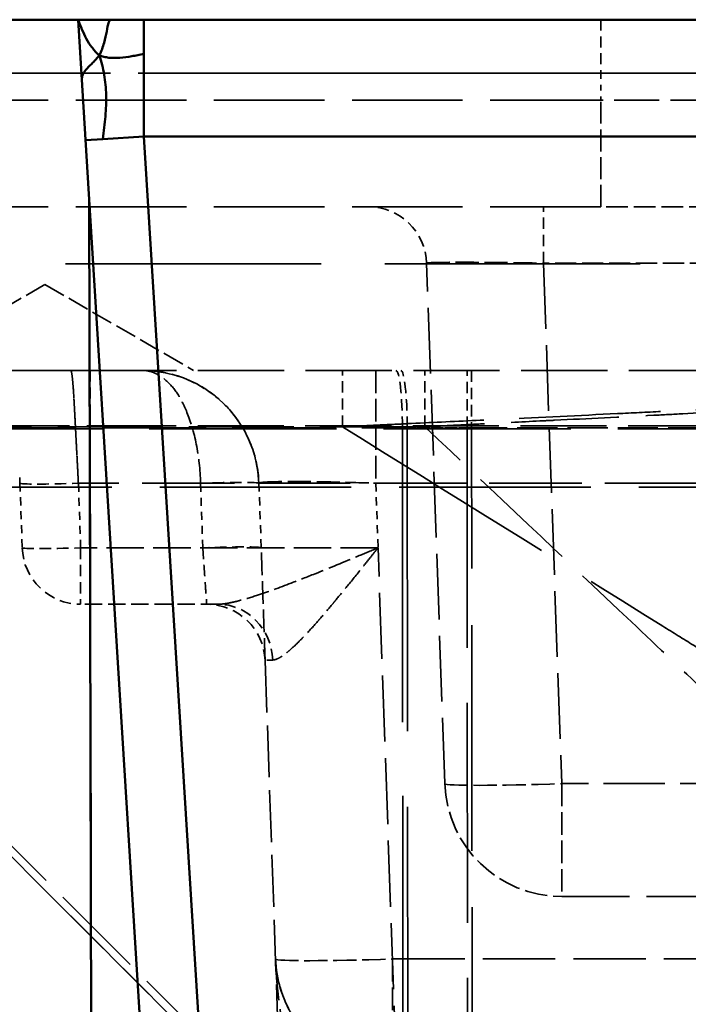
# Model space of a CAD drawing. Header units: millimetres. Extents: x 3278 to 6066, y 2420 to 4375.
# Tile 331 of 656: x 3542 to 3554, y 3023 to 3040. Entities that reach past the tile are written whole.
import ezdxf

# ---------------------------------------------------------------- set-up
doc = ezdxf.new("R2010")
doc.units = ezdxf.units.MM
doc.linetypes.add('DASHED', pattern=[0.2067, 0.1654, -0.0413])
for name, color, linetype, lineweight in [('Sichtbare Kanten(DIN)', 7, 'Continuous', 50), ('Sichtbare tangentiale Kanten(DIN)', 7, 'Continuous', 50), ('Verdeckte Kanten(DIN)', 7, 'DASHED', 35), ('Verdeckte tangentiale Kanten(DIN)', 7, 'DASHED', 35)]:
    doc.layers.add(name, color=color, linetype=linetype, lineweight=lineweight)

msp = doc.modelspace()

# ---------------------------------------------------------------- linework, layer by layer
at = {"layer": 'Sichtbare Kanten(DIN)'}
for p, q in [((3543.4, 3039.781), (3541.583, 3039.781)), ((3543.59, 3036.706), (3543.4, 3039.781)), ((3543.962, 3039.781), (3543.4, 3039.781)), ((3544.525, 3039.781), (3543.962, 3039.781)), ((3555.14, 3039.781), (3544.525, 3039.781)), ((3544.842, 3016.472), (3543.59, 3036.706))]:
    msp.add_line(p, q, dxfattribs=at)
for points, knots in [([(3543.762, 3039.171), (3543.744, 3039.148), (3543.725, 3039.127), (3543.707, 3039.107), (3543.689, 3039.086), (3543.67, 3039.067), (3543.653, 3039.049)], [0, 0, 0, 0, 0.1249943, 0.1249943, 0.1249943, 0.2512467, 0.2512467, 0.2512467, 0.2512467]), ([(3543.653, 3039.049), (3543.618, 3039.013), (3543.584, 3038.98), (3543.555, 3038.948), (3543.526, 3038.915), (3543.502, 3038.885), (3543.486, 3038.853), (3543.478, 3038.837), (3543.472, 3038.82), (3543.468, 3038.803), (3543.464, 3038.786), (3543.462, 3038.769), (3543.463, 3038.75)], [0.2512467, 0.2512467, 0.2512467, 0.2512467, 0.5011696, 0.5011696, 0.5011696, 0.751578, 0.751578, 0.751578, 0.876082, 0.876082, 0.876082, 1, 1, 1, 1])]:
    msp.add_open_spline(points, degree=3, knots=knots, dxfattribs=at)
at = {"layer": 'Sichtbare tangentiale Kanten(DIN)'}
for p, q in [((3544.525, 3039.781), (3544.525, 3039.196)), ((3544.525, 3039.196), (3544.525, 3037.781)), ((3543.527, 3037.72), (3543.82, 3037.738)), ((3543.82, 3037.738), (3544.525, 3037.781)), ((3544.525, 3037.781), (3555.14, 3037.781)), ((3545.516, 3021.781), (3544.525, 3037.781)), ((3544.569, 2606.781), (3543.59, 3036.706))]:
    msp.add_line(p, q, dxfattribs=at)
for points, knots in [([(3543.762, 3039.171), (3543.737, 3039.193), (3543.714, 3039.216), (3543.693, 3039.239), (3543.672, 3039.262), (3543.653, 3039.286), (3543.635, 3039.31), (3543.598, 3039.357), (3543.568, 3039.406), (3543.54, 3039.457), (3543.513, 3039.508), (3543.489, 3039.56), (3543.466, 3039.614), (3543.455, 3039.641), (3543.444, 3039.668), (3543.432, 3039.696), (3543.422, 3039.724), (3543.411, 3039.753), (3543.4, 3039.781)], [0, 0, 0, 0, 0.124209, 0.124209, 0.124209, 0.249288, 0.249288, 0.249288, 0.500583, 0.500583, 0.500583, 0.751487, 0.751487, 0.751487, 0.876162, 0.876162, 0.876162, 1, 1, 1, 1]), ([(3543.962, 3039.781), (3543.953, 3039.781), (3543.945, 3039.776), (3543.938, 3039.767), (3543.931, 3039.757), (3543.925, 3039.743), (3543.92, 3039.726), (3543.908, 3039.69), (3543.899, 3039.64), (3543.888, 3039.582), (3543.877, 3039.523), (3543.864, 3039.456), (3543.844, 3039.385), (3543.834, 3039.35), (3543.823, 3039.315), (3543.809, 3039.278), (3543.796, 3039.243), (3543.78, 3039.206), (3543.762, 3039.171)], [0, 0, 0, 0, 0.123298, 0.123298, 0.123298, 0.24666, 0.24666, 0.24666, 0.496089, 0.496089, 0.496089, 0.748912, 0.748912, 0.748912, 0.875164, 0.875164, 0.875164, 1, 1, 1, 1]), ([(3544.525, 3039.196), (3544.49, 3039.188), (3544.455, 3039.181), (3544.42, 3039.175), (3544.385, 3039.168), (3544.351, 3039.162), (3544.316, 3039.156), (3544.247, 3039.144), (3544.18, 3039.135), (3544.114, 3039.13), (3544.049, 3039.126), (3543.986, 3039.125), (3543.926, 3039.131), (3543.897, 3039.135), (3543.868, 3039.139), (3543.841, 3039.146), (3543.813, 3039.152), (3543.786, 3039.161), (3543.762, 3039.171)], [0, 0, 0, 0, 0.127535, 0.127535, 0.127535, 0.255328, 0.255328, 0.255328, 0.509553, 0.509553, 0.509553, 0.755499, 0.755499, 0.755499, 0.876388, 0.876388, 0.876388, 1, 1, 1, 1]), ([(3543.82, 3037.738), (3543.83, 3037.805), (3543.839, 3037.871), (3543.847, 3037.935), (3543.855, 3038), (3543.861, 3038.064), (3543.866, 3038.127), (3543.877, 3038.252), (3543.881, 3038.374), (3543.878, 3038.493), (3543.875, 3038.611), (3543.865, 3038.727), (3543.846, 3038.84), (3543.837, 3038.896), (3543.825, 3038.952), (3543.811, 3039.007), (3543.797, 3039.063), (3543.78, 3039.117), (3543.762, 3039.171)], [0, 0, 0, 0, 0.125025, 0.125025, 0.125025, 0.250448, 0.250448, 0.250448, 0.501599, 0.501599, 0.501599, 0.751494, 0.751494, 0.751494, 0.875804, 0.875804, 0.875804, 1, 1, 1, 1])]:
    msp.add_open_spline(points, degree=3, knots=knots, dxfattribs=at)
msp.add_open_spline([(3543.495, 3038.868), (3543.495, 3038.868), (3543.495, 3038.868), (3543.495, 3038.868)], degree=3, dxfattribs=at)
at = {"layer": 'Verdeckte Kanten(DIN)', "ltscale": 11.42808}
msp.add_line((3552.338, 3036.581), (3537.338, 3036.581), dxfattribs=at)
at = {"layer": 'Verdeckte Kanten(DIN)', "ltscale": 6.792468}
msp.add_line((3549.672, 3026.712), (3549.361, 3035.616), dxfattribs=at)
at = {"layer": 'Verdeckte Kanten(DIN)', "ltscale": 2.237517}
for q in [(3540.289, 3033.781), (3545.376, 3033.781)]:
    msp.add_line((3542.833, 3035.25), q, dxfattribs=at)
at = {"layer": 'Verdeckte Kanten(DIN)', "ltscale": 8.917628}
msp.add_line((3543.605, 3033.781), (3555.31, 3033.781), dxfattribs=at)
at = {"layer": 'Verdeckte Kanten(DIN)', "ltscale": 1.183359}
for p, q in [((3550.052, 3032.799), (3550.052, 3033.781)), ((3550.13, 3033.781), (3550.13, 3032.799))]:
    msp.add_line(p, q, dxfattribs=at)
at = {"layer": 'Verdeckte Kanten(DIN)', "ltscale": 0.842572}
for p, q in [((3542.405, 3031.851), (3542.444, 3030.746)), ((3546.492, 3031.851), (3546.531, 3030.746))]:
    msp.add_line(p, q, dxfattribs=at)
at = {"layer": 'Verdeckte Kanten(DIN)', "ltscale": 19.819839}
msp.add_line((3536.601, 3031.781), (3557.085, 3031.781), dxfattribs=at)
at = {"layer": 'Verdeckte Kanten(DIN)', "ltscale": 1.791817}
msp.add_line((3545.795, 3029.781), (3543.443, 3029.781), dxfattribs=at)
at = {"layer": 'Verdeckte Kanten(DIN)', "ltscale": 5.366172}
msp.add_line((3546.598, 3028.816), (3546.844, 3021.781), dxfattribs=at)
at = {"layer": 'Verdeckte Kanten(DIN)', "ltscale": 7.019892}
msp.add_line((3551.671, 3024.781), (3560.885, 3024.781), dxfattribs=at)
at = {"layer": 'Verdeckte Kanten(DIN)', "ltscale": 1.170062}
for centre, start, end in [((3548.361, 3035.581), 2, 90), ((3543.443, 3030.781), 182, 270), ((3545.599, 3028.781), 2, 90)]:
    msp.add_arc(centre, 1, start, end, dxfattribs=at)
at = {"layer": 'Verdeckte Kanten(DIN)', "ltscale": 2.340223}
for centre, start, end in [((3544.494, 3031.781), 2, 90), ((3551.671, 3026.781), 182, 270), ((3548.775, 3023.781), 182, 270)]:
    msp.add_arc(centre, 2, start, end, dxfattribs=at)
at = {"layer": 'Verdeckte Kanten(DIN)', "ltscale": 1.183359}
for centre, ratio in [((3548.836, 3032.781), 0.110612), ((3548.919, 3032.781), 0.110166)]:
    msp.add_ellipse(centre, major_axis=(0, 1), ratio=ratio, start_param=4.729842, end_param=6.283185, dxfattribs=at)
at = {"layer": 'Verdeckte Kanten(DIN)', "ltscale": 2.258399}
msp.add_open_spline([(3554.225, 3036.581), (3554.225, 3036.581), (3554.225, 3036.581), (3554.225, 3036.581), (3554.225, 3036.581), (3554.224, 3036.581), (3554.223, 3036.581), (3554.222, 3036.581), (3554.22, 3036.581), (3554.217, 3036.581), (3554.211, 3036.581), (3554.202, 3036.581), (3554.19, 3036.581), (3554.165, 3036.581), (3554.129, 3036.581), (3554.081, 3036.581), (3553.987, 3036.581), (3553.848, 3036.581), (3553.673, 3036.581), (3553.654, 3036.581), (3553.634, 3036.581), (3553.614, 3036.581), (3553.451, 3036.581), (3553.26, 3036.581), (3553.056, 3036.581), (3552.941, 3036.581), (3552.822, 3036.581), (3552.701, 3036.581), (3552.641, 3036.581), (3552.58, 3036.581), (3552.52, 3036.581), (3552.489, 3036.581), (3552.459, 3036.581), (3552.429, 3036.581), (3552.398, 3036.581), (3552.368, 3036.581), (3552.338, 3036.581)], degree=3, knots=[0, 0, 0, 0, 0.046315, 0.046315, 0.046315, 0.092637, 0.092637, 0.092637, 0.185301, 0.185301, 0.185301, 0.370695, 0.370695, 0.370695, 0.741487, 0.741487, 0.741487, 1.481154, 1.481154, 1.481154, 1.562615, 1.562615, 1.562615, 2.220816, 2.220816, 2.220816, 2.591495, 2.591495, 2.591495, 2.776897, 2.776897, 2.776897, 2.86959, 2.86959, 2.86959, 2.962266, 2.962266, 2.962266, 2.962266], dxfattribs=at)
at = {"layer": 'Verdeckte Kanten(DIN)', "ltscale": 8.38159}
msp.add_open_spline([(3543.605, 3033.781), (3543.081, 3033.781), (3542.558, 3033.781), (3542.048, 3033.781), (3541.665, 3033.781), (3541.289, 3033.781), (3540.926, 3033.781), (3540.805, 3033.781), (3540.686, 3033.781), (3540.568, 3033.781), (3540.096, 3033.781), (3539.65, 3033.781), (3539.241, 3033.781), (3539.036, 3033.781), (3538.841, 3033.781), (3538.656, 3033.781), (3538.471, 3033.781), (3538.296, 3033.781), (3538.133, 3033.781), (3537.806, 3033.781), (3537.526, 3033.781), (3537.299, 3033.781), (3537.242, 3033.781), (3537.189, 3033.781), (3537.139, 3033.781), (3536.988, 3033.781), (3536.869, 3033.781), (3536.782, 3033.781), (3536.666, 3033.781), (3536.606, 3033.781), (3536.606, 3033.781)], degree=3, knots=[-22.303433, -22.303433, -22.303433, -22.303433, -20.732145, -20.732145, -20.732145, -19.553729, -19.553729, -19.553729, -19.160857, -19.160857, -19.160857, -17.589569, -17.589569, -17.589569, -16.803928, -16.803928, -16.803928, -16.018281, -16.018281, -16.018281, -14.446993, -14.446993, -14.446993, -14.054121, -14.054121, -14.054121, -12.875705, -12.875705, -12.875705, -11.304417, -11.304417, -11.304417, -11.304417], dxfattribs=at)
at = {"layer": 'Verdeckte Kanten(DIN)', "ltscale": 2.48357}
msp.add_open_spline([(3544.494, 3033.781), (3544.768, 3033.781), (3545.176, 3033.699), (3545.688, 3033.407), (3546.065, 3033.06), (3546.385, 3032.539), (3546.484, 3032.084), (3546.492, 3031.851)], degree=3, knots=[0, 0, 0, 0, 1.013588, 1.520383, 2.027177, 2.643112, 3.259048, 3.259048, 3.259048, 3.259048], dxfattribs=at)
at = {"layer": 'Verdeckte Kanten(DIN)', "ltscale": 0.103826}
msp.add_open_spline([(3542.405, 3031.851), (3542.403, 3031.897), (3542.402, 3031.942), (3542.4, 3031.987)], degree=3, dxfattribs=at)
at = {"layer": 'Verdeckte Kanten(DIN)', "ltscale": 2.340598}
msp.add_open_spline([(3546.598, 3028.816), (3546.598, 3028.816), (3546.597, 3028.866), (3546.593, 3028.962), (3546.59, 3029.058), (3546.585, 3029.2), (3546.579, 3029.378), (3546.573, 3029.556), (3546.565, 3029.769), (3546.557, 3030.003), (3546.549, 3030.236), (3546.54, 3030.491), (3546.531, 3030.746)], degree=3, knots=[-6.282885, -6.282885, -6.282885, -6.282885, -5.515128, -5.515128, -5.515128, -4.74708, -4.74708, -4.74708, -3.978991, -3.978991, -3.978991, -3.211252, -3.211252, -3.211252, -3.211252], dxfattribs=at)
at = {"layer": 'Verdeckte Kanten(DIN)', "ltscale": 3.877547}
msp.add_open_spline([(3546.777, 3023.712), (3546.787, 3023.413), (3546.912, 3022.924), (3547.305, 3022.392), (3547.655, 3022.113), (3547.974, 3021.938), (3548.334, 3021.815), (3548.628, 3021.781), (3548.775, 3021.781)], degree=3, knots=[0, 0, 0, 0, 1.708454, 2.816497, 3.445222, 3.871791, 4.482411, 5.088116, 5.088116, 5.088116, 5.088116], dxfattribs=at)
at = {"layer": 'Verdeckte tangentiale Kanten(DIN)', "ltscale": 1.13017}
msp.add_line((3552.338, 3039.781), (3552.338, 3038.868), dxfattribs=at)
at = {"layer": 'Verdeckte tangentiale Kanten(DIN)', "ltscale": 11.42808}
for p, q in [((3537.338, 3038.868), (3552.338, 3038.868)), ((3552.338, 3038.407), (3537.338, 3038.407))]:
    msp.add_line(p, q, dxfattribs=at)
at = {"layer": 'Verdeckte tangentiale Kanten(DIN)', "ltscale": 0.352825}
msp.add_line((3552.338, 3038.868), (3552.338, 3038.407), dxfattribs=at)
at = {"layer": 'Verdeckte tangentiale Kanten(DIN)', "ltscale": 2.260439}
msp.add_line((3552.338, 3036.581), (3552.338, 3038.407), dxfattribs=at)
at = {"layer": 'Verdeckte tangentiale Kanten(DIN)', "ltscale": 1.170062}
for p, q in [((3551.36, 3035.616), (3551.36, 3036.581)), ((3547.923, 3032.816), (3547.923, 3033.781)), ((3549.331, 3032.816), (3549.331, 3033.781)), ((3543.443, 3030.746), (3543.443, 3029.781))]:
    msp.add_line(p, q, dxfattribs=at)
at = {"layer": 'Verdeckte tangentiale Kanten(DIN)', "ltscale": 26.421982}
msp.add_line((3607.63, 3035.607), (3530.203, 3035.607), dxfattribs=at)
at = {"layer": 'Verdeckte tangentiale Kanten(DIN)', "ltscale": 6.792468}
msp.add_line((3551.36, 3035.616), (3551.671, 3026.712), dxfattribs=at)
at = {"layer": 'Verdeckte tangentiale Kanten(DIN)', "ltscale": 2.183024}
msp.add_line((3554.225, 3035.616), (3551.36, 3035.616), dxfattribs=at)
at = {"layer": 'Verdeckte tangentiale Kanten(DIN)', "ltscale": 2.340223}
for p, q in [((3548.491, 3033.781), (3548.491, 3031.851)), ((3551.671, 3026.712), (3551.671, 3024.781)), ((3548.775, 3023.712), (3548.775, 3021.781))]:
    msp.add_line(p, q, dxfattribs=at)
at = {"layer": 'Verdeckte tangentiale Kanten(DIN)', "ltscale": 11.42837}
msp.add_line((3534.922, 3032.799), (3545.505, 3022.215), dxfattribs=at)
at = {"layer": 'Verdeckte tangentiale Kanten(DIN)', "ltscale": 10.750847}
msp.add_line((3534.922, 3032.799), (3548.946, 3032.799), dxfattribs=at)
at = {"layer": 'Verdeckte tangentiale Kanten(DIN)', "ltscale": 11.428128}
msp.add_line((3545.506, 3022.215), (3534.923, 3032.799), dxfattribs=at)
at = {"layer": 'Verdeckte tangentiale Kanten(DIN)', "ltscale": 10.849232}
msp.add_line((3549.331, 3032.816), (3535.091, 3032.816), dxfattribs=at)
at = {"layer": 'Verdeckte tangentiale Kanten(DIN)', "ltscale": 19.390284}
msp.add_line((3536.599, 3032.781), (3556.639, 3032.781), dxfattribs=at)
at = {"layer": 'Verdeckte tangentiale Kanten(DIN)', "ltscale": 7.709019}
msp.add_line((3543.628, 3022.729), (3543.605, 3032.834), dxfattribs=at)
at = {"layer": 'Verdeckte tangentiale Kanten(DIN)', "ltscale": 8.903049}
msp.add_line((3543.605, 3032.834), (3555.291, 3032.834), dxfattribs=at)
at = {"layer": 'Verdeckte tangentiale Kanten(DIN)', "ltscale": 0.063295}
msp.add_line((3548.946, 3032.799), (3549.029, 3032.799), dxfattribs=at)
at = {"layer": 'Verdeckte tangentiale Kanten(DIN)', "ltscale": 30.45537}
msp.add_line((3548.946, 3032.799), (3548.977, 3001.328), dxfattribs=at)
at = {"layer": 'Verdeckte tangentiale Kanten(DIN)', "ltscale": 31.369001}
msp.add_line((3549.029, 3032.799), (3549.06, 3000.384), dxfattribs=at)
at = {"layer": 'Verdeckte tangentiale Kanten(DIN)', "ltscale": 0.840386}
msp.add_line((3550.13, 3032.799), (3549.029, 3032.799), dxfattribs=at)
at = {"layer": 'Verdeckte tangentiale Kanten(DIN)', "ltscale": 22.764923}
msp.add_line((3550.052, 3032.799), (3550.086, 2997.513), dxfattribs=at)
at = {"layer": 'Verdeckte tangentiale Kanten(DIN)', "ltscale": 4.157859}
msp.add_line((3550.052, 3032.799), (3555.51, 3032.799), dxfattribs=at)
at = {"layer": 'Verdeckte tangentiale Kanten(DIN)', "ltscale": 23.364075}
msp.add_line((3550.165, 2996.584), (3550.13, 3032.799), dxfattribs=at)
at = {"layer": 'Verdeckte tangentiale Kanten(DIN)', "ltscale": 0.842572}
for p, q in [((3543.443, 3030.746), (3543.404, 3031.851)), ((3545.532, 3030.746), (3545.493, 3031.851)), ((3548.491, 3031.851), (3548.53, 3030.746))]:
    msp.add_line(p, q, dxfattribs=at)
at = {"layer": 'Verdeckte tangentiale Kanten(DIN)', "ltscale": 9.575826}
msp.add_line((3555.973, 3031.851), (3543.404, 3031.851), dxfattribs=at)
at = {"layer": 'Verdeckte tangentiale Kanten(DIN)', "ltscale": 9.834078}
msp.add_line((3545.727, 3022.18), (3536.602, 3031.305), dxfattribs=at)
at = {"layer": 'Verdeckte tangentiale Kanten(DIN)', "ltscale": 3.875343}
msp.add_line((3548.53, 3030.746), (3543.443, 3030.746), dxfattribs=at)
at = {"layer": 'Verdeckte tangentiale Kanten(DIN)', "ltscale": 6.838543}
msp.add_line((3548.843, 3021.781), (3548.53, 3030.746), dxfattribs=at)
at = {"layer": 'Verdeckte tangentiale Kanten(DIN)', "ltscale": 6.321681}
msp.add_line((3559.968, 3026.712), (3551.671, 3026.712), dxfattribs=at)
at = {"layer": 'Verdeckte tangentiale Kanten(DIN)', "ltscale": 7.489446}
msp.add_line((3548.775, 3023.712), (3558.606, 3023.712), dxfattribs=at)
at = {"layer": 'Verdeckte tangentiale Kanten(DIN)', "ltscale": 1.170062}
msp.add_ellipse((3551.36, 3035.581), major_axis=(0, 1), ratio=0.00001, start_param=4.747294, end_param=6.283182, dxfattribs=at)
at = {"layer": 'Verdeckte tangentiale Kanten(DIN)', "ltscale": 1.156764}
msp.add_ellipse((3543.605, 3032.781), major_axis=(0, 1), ratio=0.00001, start_param=0.000001, end_param=1.518436, dxfattribs=at)
at = {"layer": 'Verdeckte tangentiale Kanten(DIN)', "ltscale": 0.844232}
msp.add_ellipse((3550.052, 3032.973), major_axis=(10, 0.01), ratio=0.017452, start_param=4.60155, end_param=4.712372, dxfattribs=at)
at = {"layer": 'Verdeckte tangentiale Kanten(DIN)', "ltscale": 1.195728}
for centre, major_axis in [((3543.404, 3031.886), (-0.999, -0.035)), ((3545.493, 3031.816), (0.999, 0.035)), ((3543.443, 3030.781), (-0.999, -0.035)), ((3545.532, 3030.712), (0.999, 0.035))]:
    msp.add_ellipse(centre, major_axis=major_axis, ratio=0.034878, start_param=0, end_param=1.569578, dxfattribs=at)
at = {"layer": 'Verdeckte tangentiale Kanten(DIN)', "ltscale": 1.162352}
msp.add_ellipse((3545.795, 3028.781), major_axis=(0, 1), ratio=0.934636, start_param=4.757415, end_param=6.283185, dxfattribs=at)
at = {"layer": 'Verdeckte tangentiale Kanten(DIN)', "ltscale": 0.554126}
msp.add_ellipse((3548.11, 3028.791), major_axis=(1.512, -0.025), ratio=0.019907, start_param=2.723635, end_param=3.14262, dxfattribs=at)
at = {"layer": 'Verdeckte tangentiale Kanten(DIN)', "ltscale": 2.391557}
for centre in [(3551.671, 3026.781), (3548.775, 3023.781)]:
    msp.add_ellipse(centre, major_axis=(-1.999, -0.07), ratio=0.034878, start_param=0, end_param=1.569578, dxfattribs=at)
at = {"layer": 'Verdeckte tangentiale Kanten(DIN)', "ltscale": 26.83276}
msp.add_open_spline([(3543.495, 3038.868), (3543.024, 3038.868), (3542.569, 3038.868), (3542.129, 3038.868), (3541.641, 3038.868), (3541.172, 3038.868), (3540.723, 3038.868), (3540.124, 3038.868), (3539.56, 3038.868), (3539.032, 3038.868), (3538.109, 3038.868), (3537.295, 3038.869), (3536.594, 3038.869), (3536.094, 3038.869), (3535.652, 3038.868), (3535.268, 3038.868), (3535.115, 3038.868), (3534.97, 3038.868), (3534.836, 3038.868), (3534.658, 3038.868), (3534.496, 3038.868), (3534.352, 3038.868)], degree=3, knots=[0.6634265, 0.6634265, 0.6634265, 0.6634265, 0.687543, 0.687543, 0.687543, 0.7143297, 0.7143297, 0.7143297, 0.75004, 0.75004, 0.75004, 0.8125097, 0.8125097, 0.8125097, 0.8571094, 0.8571094, 0.8571094, 0.8749462, 0.8749462, 0.8749462, 0.8985566, 0.8985566, 0.8985566, 0.8985566], dxfattribs=at)
at = {"layer": 'Verdeckte tangentiale Kanten(DIN)', "ltscale": 20.177792}
msp.add_open_spline([(3556.171, 3038.869), (3555.796, 3038.869), (3555.425, 3038.869), (3555.057, 3038.869), (3553.343, 3038.868), (3551.715, 3038.868), (3550.179, 3038.868), (3549.96, 3038.868), (3549.742, 3038.868), (3549.527, 3038.868), (3548.233, 3038.868), (3547.009, 3038.868), (3545.857, 3038.868), (3545.031, 3038.868), (3544.244, 3038.868), (3543.495, 3038.868)], degree=3, knots=[0.4865812, 0.4865812, 0.4865812, 0.4865812, 0.4999845, 0.4999845, 0.4999845, 0.5625163, 0.5625163, 0.5625163, 0.5714482, 0.5714482, 0.5714482, 0.625033, 0.625033, 0.625033, 0.6634263, 0.6634263, 0.6634263, 0.6634263], dxfattribs=at)
at = {"layer": 'Verdeckte tangentiale Kanten(DIN)', "ltscale": 4.691133}
msp.add_open_spline([(3552.338, 3038.868), (3552.37, 3038.868), (3552.402, 3038.868), (3552.434, 3038.868), (3552.466, 3038.868), (3552.498, 3038.868), (3552.53, 3038.868), (3552.563, 3038.868), (3552.597, 3038.868), (3552.63, 3038.868), (3552.661, 3038.868), (3552.691, 3038.868), (3552.722, 3038.868), (3552.849, 3038.868), (3552.976, 3038.868), (3553.102, 3038.868), (3553.138, 3038.868), (3553.174, 3038.868), (3553.21, 3038.868), (3553.424, 3038.868), (3553.634, 3038.868), (3553.837, 3038.868), (3553.905, 3038.868), (3553.972, 3038.868), (3554.038, 3038.868), (3554.302, 3038.868), (3554.552, 3038.868), (3554.782, 3038.868), (3554.896, 3038.868), (3555.006, 3038.868), (3555.11, 3038.868), (3555.213, 3038.868), (3555.311, 3038.868), (3555.403, 3038.868), (3555.586, 3038.868), (3555.743, 3038.868), (3555.87, 3038.868), (3555.902, 3038.868), (3555.932, 3038.868), (3555.96, 3038.868), (3556.044, 3038.868), (3556.11, 3038.868), (3556.159, 3038.868), (3556.203, 3038.868), (3556.232, 3038.868), (3556.247, 3038.868), (3556.254, 3038.868), (3556.258, 3038.868), (3556.258, 3038.868)], degree=3, knots=[0, 0, 0, 0, 0.015643, 0.015643, 0.015643, 0.031285, 0.031285, 0.031285, 0.047596, 0.047596, 0.047596, 0.06254, 0.06254, 0.06254, 0.124958, 0.124958, 0.124958, 0.142787, 0.142787, 0.142787, 0.249917, 0.249917, 0.249917, 0.285646, 0.285646, 0.285646, 0.428546, 0.428546, 0.428546, 0.499998, 0.499998, 0.499998, 0.57146, 0.57146, 0.57146, 0.714359, 0.714359, 0.714359, 0.75009, 0.75009, 0.75009, 0.857214, 0.857214, 0.857214, 0.952405, 0.952405, 0.952405, 1, 1, 1, 1], dxfattribs=at)
at = {"layer": 'Verdeckte tangentiale Kanten(DIN)', "ltscale": 4.643017}
msp.add_open_spline([(3556.217, 3038.407), (3556.217, 3038.407), (3556.207, 3038.407), (3556.12, 3038.407), (3555.863, 3038.407), (3555.397, 3038.407), (3554.777, 3038.407), (3554.035, 3038.407), (3553.3, 3038.407), (3552.724, 3038.407), (3552.434, 3038.407), (3552.338, 3038.407)], degree=3, knots=[0, 0, 0, 0, 0.047595, 0.142786, 0.285641, 0.42854, 0.571454, 0.714354, 0.857213, 0.952404, 1, 1, 1, 1], dxfattribs=at)
at = {"layer": 'Verdeckte tangentiale Kanten(DIN)', "ltscale": 2.392403}
msp.add_open_spline([(3549.361, 3035.616), (3549.361, 3035.621), (3549.412, 3035.624), (3549.513, 3035.627), (3549.613, 3035.629), (3549.762, 3035.631), (3549.946, 3035.631), (3550.13, 3035.631), (3550.351, 3035.629), (3550.594, 3035.627), (3550.838, 3035.624), (3551.1, 3035.621), (3551.36, 3035.616)], degree=3, knots=[0, 0, 0, 0, 0.250592, 0.250592, 0.250592, 0.499999, 0.499999, 0.499999, 0.749406, 0.749406, 0.749406, 1, 1, 1, 1], dxfattribs=at)
at = {"layer": 'Verdeckte tangentiale Kanten(DIN)', "ltscale": 2.392409}
msp.add_open_spline([(3549.361, 3035.616), (3549.361, 3035.621), (3549.412, 3035.624), (3549.513, 3035.627), (3549.613, 3035.629), (3549.762, 3035.631), (3549.946, 3035.631), (3550.13, 3035.631), (3550.351, 3035.629), (3550.594, 3035.627), (3550.838, 3035.624), (3551.1, 3035.621), (3551.36, 3035.616)], degree=3, knots=[0, 0, 0, 0, 0.250593, 0.250593, 0.250593, 0.5, 0.5, 0.5, 0.749407, 0.749407, 0.749407, 1, 1, 1, 1], dxfattribs=at)
at = {"layer": 'Verdeckte tangentiale Kanten(DIN)', "ltscale": 2.342263}
for points, knots in [([(3543.273, 3033.781), (3543.279, 3033.781), (3543.284, 3033.767), (3543.289, 3033.739), (3543.294, 3033.714), (3543.299, 3033.68), (3543.303, 3033.636), (3543.306, 3033.603), (3543.31, 3033.564), (3543.313, 3033.521), (3543.32, 3033.438), (3543.326, 3033.337), (3543.332, 3033.221), (3543.334, 3033.194), (3543.335, 3033.166), (3543.337, 3033.138), (3543.34, 3033.08), (3543.343, 3033.019), (3543.347, 3032.955), (3543.35, 3032.891), (3543.353, 3032.824), (3543.357, 3032.755), (3543.36, 3032.703), (3543.363, 3032.65), (3543.365, 3032.595), (3543.366, 3032.578), (3543.367, 3032.56), (3543.368, 3032.542), (3543.372, 3032.469), (3543.376, 3032.394), (3543.38, 3032.318), (3543.384, 3032.242), (3543.388, 3032.165), (3543.392, 3032.087), (3543.396, 3032.009), (3543.4, 3031.93), (3543.404, 3031.851)], [-3.075084, -3.075084, -3.075084, -3.075084, -2.661567, -2.661567, -2.661567, -2.305965, -2.305965, -2.305965, -2.041243, -2.041243, -2.041243, -1.5367, -1.5367, -1.5367, -1.42092, -1.42092, -1.42092, -1.183819, -1.183819, -1.183819, -0.946717, -0.946717, -0.946717, -0.767503, -0.767503, -0.767503, -0.709616, -0.709616, -0.709616, -0.472514, -0.472514, -0.472514, -0.235413, -0.235413, -0.235413, 0.001688, 0.001688, 0.001688, 0.001688]), ([(3543.404, 3031.851), (3543.4, 3031.93), (3543.396, 3032.009), (3543.392, 3032.087), (3543.388, 3032.165), (3543.384, 3032.242), (3543.38, 3032.318), (3543.376, 3032.394), (3543.372, 3032.469), (3543.368, 3032.542), (3543.367, 3032.56), (3543.366, 3032.578), (3543.365, 3032.595), (3543.363, 3032.65), (3543.36, 3032.703), (3543.357, 3032.755), (3543.353, 3032.824), (3543.35, 3032.891), (3543.347, 3032.955), (3543.343, 3033.019), (3543.34, 3033.08), (3543.337, 3033.138), (3543.335, 3033.166), (3543.334, 3033.194), (3543.332, 3033.221), (3543.326, 3033.337), (3543.32, 3033.438), (3543.313, 3033.521), (3543.31, 3033.564), (3543.306, 3033.603), (3543.303, 3033.636), (3543.299, 3033.68), (3543.294, 3033.714), (3543.289, 3033.739), (3543.284, 3033.767), (3543.279, 3033.781), (3543.273, 3033.781)], [-9.365029, -9.365029, -9.365029, -9.365029, -9.127928, -9.127928, -9.127928, -8.890826, -8.890826, -8.890826, -8.653725, -8.653725, -8.653725, -8.595837, -8.595837, -8.595837, -8.416623, -8.416623, -8.416623, -8.179522, -8.179522, -8.179522, -7.942421, -7.942421, -7.942421, -7.82664, -7.82664, -7.82664, -7.322097, -7.322097, -7.322097, -7.057376, -7.057376, -7.057376, -6.701774, -6.701774, -6.701774, -6.288256, -6.288256, -6.288256, -6.288256])]:
    msp.add_open_spline(points, degree=3, knots=knots, dxfattribs=at)
at = {"layer": 'Verdeckte tangentiale Kanten(DIN)', "ltscale": 2.48357}
msp.add_open_spline([(3545.493, 3031.851), (3545.489, 3032.084), (3545.436, 3032.539), (3545.278, 3033.06), (3545.096, 3033.407), (3544.841, 3033.699), (3544.631, 3033.781), (3544.494, 3033.781)], degree=3, knots=[0, 0, 0, 0, 0.615936, 1.231871, 1.738665, 2.24546, 3.259048, 3.259048, 3.259048, 3.259048], dxfattribs=at)
at = {"layer": 'Verdeckte tangentiale Kanten(DIN)', "ltscale": 14.636476}
msp.add_open_spline([(3547.923, 3032.816), (3548.021, 3032.821), (3548.119, 3032.826), (3548.218, 3032.83), (3548.316, 3032.835), (3548.414, 3032.84), (3548.512, 3032.845), (3548.62, 3032.85), (3548.728, 3032.855), (3548.836, 3032.86), (3548.925, 3032.864), (3549.013, 3032.869), (3549.102, 3032.873), (3549.495, 3032.892), (3549.887, 3032.91), (3550.279, 3032.929), (3550.406, 3032.935), (3550.533, 3032.941), (3550.66, 3032.947), (3551.317, 3032.979), (3551.972, 3033.01), (3552.624, 3033.042), (3552.874, 3033.054), (3553.124, 3033.066), (3553.374, 3033.078), (3553.899, 3033.104), (3554.422, 3033.129), (3554.94, 3033.154), (3555.307, 3033.172), (3555.672, 3033.19), (3556.034, 3033.207), (3556.429, 3033.226), (3556.821, 3033.245), (3557.209, 3033.264), (3557.679, 3033.286), (3558.143, 3033.308), (3558.598, 3033.33), (3558.867, 3033.343), (3559.132, 3033.356), (3559.394, 3033.368), (3559.944, 3033.394), (3560.479, 3033.42), (3560.991, 3033.444), (3561.143, 3033.452), (3561.293, 3033.459), (3561.44, 3033.466), (3561.66, 3033.476), (3561.874, 3033.486), (3562.083, 3033.496), (3562.431, 3033.512), (3562.762, 3033.527), (3563.069, 3033.542), (3563.127, 3033.544), (3563.184, 3033.547), (3563.241, 3033.549), (3563.481, 3033.561), (3563.705, 3033.571), (3563.906, 3033.581), (3563.929, 3033.582), (3563.951, 3033.583), (3563.973, 3033.584), (3564.082, 3033.59), (3564.185, 3033.595), (3564.279, 3033.599), (3564.305, 3033.601), (3564.33, 3033.602), (3564.354, 3033.603), (3564.375, 3033.604), (3564.395, 3033.605), (3564.415, 3033.606), (3564.458, 3033.608), (3564.498, 3033.61), (3564.538, 3033.611)], degree=3, knots=[0, 0, 0, 0, 0.015373, 0.015373, 0.015373, 0.030747, 0.030747, 0.030747, 0.047638, 0.047638, 0.047638, 0.061493, 0.061493, 0.061493, 0.122985, 0.122985, 0.122985, 0.142914, 0.142914, 0.142914, 0.2461, 0.2461, 0.2461, 0.285815, 0.285815, 0.285815, 0.369479, 0.369479, 0.369479, 0.428708, 0.428708, 0.428708, 0.493309, 0.493309, 0.493309, 0.571563, 0.571563, 0.571563, 0.617636, 0.617636, 0.617636, 0.714357, 0.714357, 0.714357, 0.743077, 0.743077, 0.743077, 0.785799, 0.785799, 0.785799, 0.85723, 0.85723, 0.85723, 0.870771, 0.870771, 0.870771, 0.928631, 0.928631, 0.928631, 0.935109, 0.935109, 0.935109, 0.967412, 0.967412, 0.967412, 0.97621, 0.97621, 0.97621, 0.983661, 0.983661, 0.983661, 1, 1, 1, 1], dxfattribs=at)
at = {"layer": 'Verdeckte tangentiale Kanten(DIN)', "ltscale": 11.140393}
msp.add_open_spline([(3561.848, 3033.464), (3561.791, 3033.461), (3561.732, 3033.458), (3561.67, 3033.455), (3561.625, 3033.452), (3561.579, 3033.45), (3561.532, 3033.448), (3561.261, 3033.434), (3560.954, 3033.418), (3560.619, 3033.401), (3560.502, 3033.395), (3560.383, 3033.389), (3560.26, 3033.383), (3559.968, 3033.368), (3559.658, 3033.353), (3559.335, 3033.337), (3559.131, 3033.326), (3558.922, 3033.316), (3558.709, 3033.305), (3558.442, 3033.291), (3558.168, 3033.277), (3557.89, 3033.262), (3557.593, 3033.247), (3557.29, 3033.23), (3556.983, 3033.213), (3556.617, 3033.193), (3556.246, 3033.173), (3555.869, 3033.152), (3555.631, 3033.139), (3555.391, 3033.126), (3555.149, 3033.113), (3554.686, 3033.088), (3554.216, 3033.063), (3553.742, 3033.039), (3553.577, 3033.03), (3553.411, 3033.022), (3553.245, 3033.013), (3552.685, 3032.985), (3552.12, 3032.957), (3551.551, 3032.928), (3551.467, 3032.924), (3551.383, 3032.92), (3551.298, 3032.916), (3550.972, 3032.9), (3550.644, 3032.883), (3550.316, 3032.867), (3550.152, 3032.859), (3549.988, 3032.85), (3549.824, 3032.842), (3549.741, 3032.838), (3549.659, 3032.833), (3549.577, 3032.829), (3549.495, 3032.825), (3549.413, 3032.821), (3549.331, 3032.816)], degree=3, knots=[1.394585, 1.394585, 1.394585, 1.394585, 1.747482, 1.747482, 1.747482, 2.006113, 2.006113, 2.006113, 3.494965, 3.494965, 3.494965, 4.012185, 4.012185, 4.012185, 5.242447, 5.242447, 5.242447, 6.018209, 6.018209, 6.018209, 6.98993, 6.98993, 6.98993, 8.024332, 8.024332, 8.024332, 9.254683, 9.254683, 9.254683, 10.030532, 10.030532, 10.030532, 11.519435, 11.519435, 11.519435, 12.036699, 12.036699, 12.036699, 13.784188, 13.784188, 13.784188, 14.042822, 14.042822, 14.042822, 15.045902, 15.045902, 15.045902, 15.547422, 15.547422, 15.547422, 15.798182, 15.798182, 15.798182, 16.048941, 16.048941, 16.048941, 16.048941], dxfattribs=at)
at = {"layer": 'Verdeckte tangentiale Kanten(DIN)', "ltscale": 7.186214}
msp.add_open_spline([(3537.606, 3032.784), (3537.606, 3032.788), (3537.707, 3032.795), (3538.154, 3032.806), (3538.875, 3032.816), (3539.833, 3032.824), (3540.98, 3032.83), (3542.259, 3032.833), (3543.156, 3032.834), (3543.605, 3032.834)], degree=3, dxfattribs=at)
at = {"layer": 'Verdeckte tangentiale Kanten(DIN)', "ltscale": 24.232943}
msp.add_open_spline([(3547.923, 3032.816), (3549.749, 3031.679), (3551.575, 3030.542), (3553.401, 3029.405), (3553.575, 3029.297), (3553.75, 3029.188), (3553.924, 3029.079), (3555.585, 3028.045), (3557.246, 3027.011), (3558.906, 3025.976), (3559.246, 3025.765), (3559.586, 3025.553), (3559.926, 3025.341), (3562.881, 3023.5), (3565.836, 3021.659), (3568.79, 3019.816), (3569.165, 3019.582), (3569.54, 3019.349), (3569.915, 3019.115), (3572.494, 3017.506), (3575.073, 3015.897), (3577.651, 3014.286), (3578.74, 3013.606), (3579.829, 3012.926), (3580.919, 3012.245), (3582.308, 3011.377), (3583.698, 3010.509), (3585.088, 3009.64), (3587.365, 3008.217), (3589.642, 3006.794), (3591.92, 3005.372), (3592.122, 3005.246), (3592.323, 3005.121), (3592.525, 3004.995), (3595.004, 3003.447), (3597.484, 3001.9), (3599.965, 3000.355), (3600.953, 2999.74), (3601.94, 2999.125), (3602.929, 2998.51), (3604.422, 2997.581), (3605.917, 2996.653), (3607.412, 2995.726), (3609.591, 2994.374), (3611.772, 2993.023), (3613.954, 2991.676), (3614.259, 2991.487), (3614.563, 2991.299), (3614.868, 2991.111), (3617.355, 2989.576), (3619.842, 2988.044), (3622.337, 2986.517)], degree=3, knots=[3.650517, 3.650517, 3.650517, 3.650517, 10.104657, 10.104657, 10.104657, 10.721722, 10.721722, 10.721722, 16.591742, 16.591742, 16.591742, 17.792926, 17.792926, 17.792926, 28.23988, 28.23988, 28.23988, 29.565926, 29.565926, 29.565926, 38.686833, 38.686833, 38.686833, 42.540125, 42.540125, 42.540125, 47.45688, 47.45688, 47.45688, 55.514282, 55.514282, 55.514282, 56.226926, 56.226926, 56.226926, 64.996972, 64.996972, 64.996972, 68.488477, 68.488477, 68.488477, 73.767019, 73.767019, 73.767019, 81.462642, 81.462642, 81.462642, 82.537065, 82.537065, 82.537065, 91.307111, 91.307111, 91.307111, 91.307111], dxfattribs=at)
at = {"layer": 'Verdeckte tangentiale Kanten(DIN)', "ltscale": 11.589259}
msp.add_open_spline([(3560.383, 3022.371), (3559.973, 3022.759), (3559.562, 3023.148), (3559.151, 3023.536), (3558.24, 3024.397), (3557.329, 3025.257), (3556.418, 3026.118), (3555.693, 3026.804), (3554.967, 3027.49), (3554.241, 3028.176), (3553.781, 3028.61), (3553.322, 3029.044), (3552.863, 3029.479), (3551.685, 3030.591), (3550.508, 3031.704), (3549.331, 3032.816)], degree=3, knots=[51.383662, 51.383662, 51.383662, 51.383662, 53.080405, 53.080405, 53.080405, 56.841135, 56.841135, 56.841135, 59.837851, 59.837851, 59.837851, 61.73486, 61.73486, 61.73486, 66.595488, 66.595488, 66.595488, 66.595488], dxfattribs=at)
at = {"layer": 'Verdeckte tangentiale Kanten(DIN)', "ltscale": 2.393341}
msp.add_open_spline([(3546.492, 3031.851), (3546.492, 3031.86), (3546.543, 3031.867), (3546.644, 3031.872), (3546.744, 3031.877), (3546.893, 3031.88), (3547.077, 3031.88), (3547.261, 3031.88), (3547.482, 3031.877), (3547.725, 3031.872), (3547.97, 3031.867), (3548.232, 3031.86), (3548.491, 3031.851)], degree=3, knots=[0, 0, 0, 0, 0.250663, 0.250663, 0.250663, 0.5, 0.5, 0.5, 0.749337, 0.749337, 0.749337, 1, 1, 1, 1], dxfattribs=at)
at = {"layer": 'Verdeckte tangentiale Kanten(DIN)', "ltscale": 1.171338}
msp.add_open_spline([(3545.532, 3030.746), (3545.543, 3030.576), (3545.567, 3030.238), (3545.593, 3029.871), (3545.599, 3029.781), (3545.599, 3029.781)], degree=3, dxfattribs=at)
at = {"layer": 'Verdeckte tangentiale Kanten(DIN)', "ltscale": 2.410408}
msp.add_open_spline([(3545.795, 3029.781), (3545.813, 3029.781), (3545.855, 3029.783), (3545.924, 3029.791), (3546.026, 3029.81), (3546.195, 3029.85), (3546.53, 3029.951), (3546.97, 3030.112), (3547.557, 3030.342), (3548.059, 3030.549), (3548.423, 3030.701), (3548.53, 3030.746)], degree=3, knots=[0, 0, 0, 0, 0.111116, 0.259497, 0.372692, 0.606728, 1.004378, 1.650736, 2.080137, 2.844196, 3.16354, 3.16354, 3.16354, 3.16354], dxfattribs=at)
at = {"layer": 'Verdeckte tangentiale Kanten(DIN)', "ltscale": 2.398746}
msp.add_open_spline([(3548.53, 3030.746), (3548.486, 3030.692), (3548.443, 3030.637), (3548.399, 3030.582), (3548.358, 3030.531), (3548.317, 3030.48), (3548.277, 3030.429), (3548.274, 3030.426), (3548.271, 3030.422), (3548.269, 3030.419), (3548.182, 3030.31), (3548.095, 3030.203), (3548.01, 3030.098), (3547.946, 3030.02), (3547.883, 3029.943), (3547.821, 3029.868), (3547.799, 3029.842), (3547.778, 3029.816), (3547.756, 3029.79), (3547.687, 3029.707), (3547.619, 3029.627), (3547.552, 3029.55), (3547.538, 3029.534), (3547.524, 3029.518), (3547.51, 3029.502), (3547.43, 3029.41), (3547.352, 3029.324), (3547.277, 3029.244), (3547.242, 3029.208), (3547.208, 3029.173), (3547.175, 3029.14), (3547.136, 3029.101), (3547.099, 3029.065), (3547.062, 3029.032), (3547.031, 3029.003), (3547, 3028.977), (3546.971, 3028.953), (3546.938, 3028.926), (3546.906, 3028.903), (3546.876, 3028.884), (3546.872, 3028.882), (3546.869, 3028.88), (3546.866, 3028.878), (3546.85, 3028.868), (3546.835, 3028.86), (3546.82, 3028.853), (3546.812, 3028.849), (3546.804, 3028.845), (3546.796, 3028.842), (3546.786, 3028.838), (3546.775, 3028.834), (3546.765, 3028.832), (3546.764, 3028.831), (3546.762, 3028.831), (3546.761, 3028.831), (3546.75, 3028.828), (3546.739, 3028.827), (3546.729, 3028.826)], degree=3, knots=[0, 0, 0, 0, 0.196755, 0.196755, 0.196755, 0.381101, 0.381101, 0.381101, 0.393491, 0.393491, 0.393491, 0.786985, 0.786985, 0.786985, 1.078056, 1.078056, 1.078056, 1.180474, 1.180474, 1.180474, 1.505337, 1.505337, 1.505337, 1.57397, 1.57397, 1.57397, 1.967496, 1.967496, 1.967496, 2.148505, 2.148505, 2.148505, 2.36103, 2.36103, 2.36103, 2.544192, 2.544192, 2.544192, 2.754436, 2.754436, 2.754436, 2.777073, 2.777073, 2.777073, 2.889709, 2.889709, 2.889709, 2.951172, 2.951172, 2.951172, 3.037357, 3.037357, 3.037357, 3.049554, 3.049554, 3.049554, 3.147925, 3.147925, 3.147925, 3.147925], dxfattribs=at)
at = {"layer": 'Verdeckte tangentiale Kanten(DIN)', "ltscale": 3.877548}
msp.add_open_spline([(3548.843, 3019.853), (3548.695, 3019.858), (3548.4, 3019.933), (3548.035, 3020.188), (3547.71, 3020.543), (3547.35, 3021.102), (3546.939, 3022.16), (3546.797, 3023.125), (3546.777, 3023.712)], degree=3, knots=[0, 0, 0, 0, 0.605705, 1.216325, 1.642894, 2.271619, 3.379662, 5.088116, 5.088116, 5.088116, 5.088116], dxfattribs=at)

doc.saveas('drawing.dxf')
